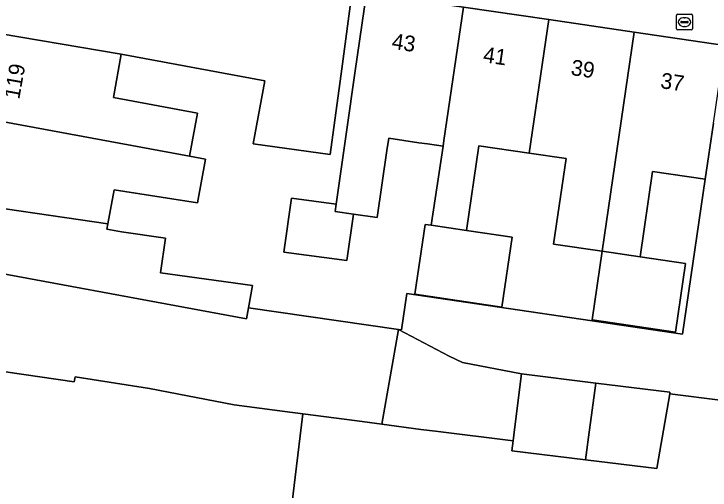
# Model space of a CAD drawing. Extents: x 161838 to 162344, y 381620 to 382160.
# Drawn here: x 161868.19 to 161912.46, y 381676.84 to 381707.09 of the extents above; entities that cross this region are included whole.
import ezdxf

# ---------------------------------------------------------------- set-up
doc = ezdxf.new("R2010")
doc.units = 0
for name, color, linetype in [('IMGEO_Brandkraan', 7, 'Continuous'), ('IMGEO_Erf', 7, 'Continuous'), ('IMGEO_Pand', 7, 'Continuous'), ('IMGEO_Pand_nummerreeks', 7, 'Continuous'), ('IMGEO_Voetpad_open', 7, 'Continuous')]:
    doc.layers.add(name, color=color, linetype=linetype)

msp = doc.modelspace()

# ---------------------------------------------------------------- linework, layer by layer
at = {"layer": 'IMGEO_Brandkraan'}
for p, q in [((161910.33, 381706.149), (161910.33, 381707.001)), ((161910.405, 381707.075), (161911.257, 381707.075)), ((161911.331, 381707.001), (161911.331, 381706.149)), ((161910.589, 381706.569), (161910.589, 381706.581)), ((161911.027, 381706.532), (161910.629, 381706.532)), ((161910.632, 381706.618), (161911.03, 381706.618)), ((161910.818, 381706.855), (161910.843, 381706.855)), ((161911.073, 381706.581), (161911.073, 381706.569)), ((161910.841, 381706.295), (161910.816, 381706.295)), ((161911.257, 381706.075), (161910.405, 381706.075))]:
    msp.add_line(p, q, dxfattribs=at)
for points in [[(161910.33, 381706.149), (161910.33, 381707.001)], [(161910.405, 381707.075), (161911.257, 381707.075)], [(161911.331, 381707.001), (161911.331, 381706.149)], [(161911.257, 381706.075), (161910.405, 381706.075)]]:
    msp.add_lwpolyline(points, dxfattribs=at)
for centre, radius, start, end in [((161910.407, 381706.999), 0.0765, 91.552, 178.448), ((161910.407, 381706.999), 0.0765, 91.552, 178.448), ((161911.255, 381706.999), 0.0765, 1.552, 88.448), ((161911.255, 381706.999), 0.0765, 1.552, 88.448), ((161910.629, 381706.578), 0.0403, 85.8775, 175.7526), ((161910.626, 381706.568), 0.0366, 178.938, 274.7102), ((161911.03, 381706.575), 0.043, 264.8664, 352.4533), ((161911.034, 381706.58), 0.0386, 1.7309, 96.639), ((161910.407, 381706.151), 0.0765, 181.552, 268.448), ((161910.407, 381706.151), 0.0765, 181.552, 268.448), ((161911.255, 381706.151), 0.0765, 271.552, 358.448), ((161911.255, 381706.151), 0.0765, 271.552, 358.448)]:
    msp.add_arc(centre, radius, start, end, dxfattribs=at)
for centre, major_axis, ratio, start_param, end_param in [((161910.817, 381706.575), (-0.387, 0.002), 0.722429, 4.712389, 7.853982), ((161910.842, 381706.575), (-0.39, 0.002), 0.717154, 1.570796, 4.712389)]:
    msp.add_ellipse(centre, major_axis=major_axis, ratio=ratio, start_param=start_param, end_param=end_param, dxfattribs=at)
at = {"layer": 'IMGEO_Erf'}
for points in [[(161889.701, 381708.562), (161889.03, 381703.608), (161888.293, 381698.163), (161883.394, 381698.839), (161884.134, 381702.846), (161875.017, 381704.529), (161874.51, 381701.783), (161879.861, 381700.795), (161879.355, 381698.049), (161880.378, 381697.86), (161879.868, 381695.095), (161874.552, 381695.908), (161874.156, 381693.76), (161874.094, 381693.426), (161875.023, 381693.255), (161877.82, 381692.85), (161877.499, 381690.634), (161883.357, 381689.827), (161883.096, 381688.415), (161892.652, 381687.039), (161892.835, 381687.013), (161893.168, 381689.321), (161910.712, 381686.751), (161912.155, 381696.597), (161908.799, 381697.088), (161908.004, 381691.658), (161910.894, 381691.235), (161910.255, 381686.874), (161904.953, 381687.65), (161905.591, 381692.011), (161902.497, 381692.464), (161903.295, 381697.911), (161900.96, 381698.253), (161897.758, 381698.721), (161896.969, 381693.332), (161899.874, 381692.914), (161899.219, 381688.469), (161893.688, 381689.284), (161894.341, 381693.717), (161894.712, 381693.663), (161895.475, 381698.683), (161894.489, 381698.831), (161893.938, 381698.913), (161892.025, 381699.201), (161891.911, 381698.416), (161891.294, 381694.159), (161889.782, 381694.378), (161889.356, 381691.434), (161885.349, 381691.956), (161885.845, 381695.38), (161888.672, 381695.011), (161889.338, 381699.605), (161889.894, 381703.481), (161890.618, 381708.428)], [(161913.27, 381682.538), (161909.889, 381682.955), (161909.172, 381678.821), (161909.064, 381678.197), (161904.526, 381678.757), (161899.854, 381679.334), (161899.931, 381679.961), (161894.991, 381680.572), (161894.053, 381680.695), (161891.585, 381681.02), (161890.01, 381681.227), (161886.558, 381681.681), (161886.077, 381677.646), (161885.826, 381675.533)]]:
    msp.add_lwpolyline(points, dxfattribs=at)
at = {"layer": 'IMGEO_Pand'}
for points in [[(161865.976, 381706.071), (161875.017, 381704.529), (161884.134, 381702.846), (161883.394, 381698.839), (161888.293, 381698.163), (161889.03, 381703.608), (161889.701, 381708.562), (161868.259, 381712.301), (161866.911, 381711.167)], [(161896.772, 381707.527), (161890.618, 381708.428), (161889.894, 381703.481), (161889.338, 381699.605), (161888.672, 381695.011), (161888.605, 381694.549), (161889.782, 381694.378), (161891.294, 381694.159), (161891.911, 381698.416), (161892.025, 381699.201), (161893.938, 381698.913), (161894.489, 381698.831), (161895.475, 381698.683), (161895.528, 381699.047)], [(161902.202, 381706.732), (161896.772, 381707.527), (161895.528, 381699.047), (161895.475, 381698.683), (161894.712, 381693.663), (161896.969, 381693.332), (161897.758, 381698.721), (161900.96, 381698.253)], [(161900.96, 381698.253), (161903.295, 381697.911), (161902.497, 381692.464), (161905.591, 381692.011), (161907.63, 381705.938), (161902.202, 381706.732)], [(161864.991, 381700.701), (161879.355, 381698.049), (161879.861, 381700.795), (161874.51, 381701.783), (161875.017, 381704.529), (161865.976, 381706.071)], [(161905.591, 381692.011), (161908.004, 381691.658), (161908.799, 381697.088), (161912.155, 381696.597), (161912.675, 381700.146), (161913.399, 381705.093), (161907.63, 381705.938)], [(161879.355, 381698.049), (161864.991, 381700.701), (161863.987, 381695.233), (161874.156, 381693.76), (161874.552, 381695.908), (161879.868, 381695.095), (161880.378, 381697.86)], [(161874.156, 381693.76), (161863.987, 381695.233), (161863.949, 381695.025), (161863.26, 381691.359), (161882.969, 381687.722), (161883.096, 381688.415), (161883.357, 381689.827), (161877.499, 381690.634), (161877.82, 381692.85), (161875.023, 381693.255), (161874.094, 381693.426)], [(161889.782, 381694.378), (161888.605, 381694.549), (161888.672, 381695.011), (161885.845, 381695.38), (161885.349, 381691.956), (161889.356, 381691.434)], [(161896.969, 381693.332), (161894.712, 381693.663), (161894.341, 381693.717), (161893.688, 381689.284), (161899.219, 381688.469), (161899.874, 381692.914)], [(161908.004, 381691.658), (161905.591, 381692.011), (161904.953, 381687.65), (161910.255, 381686.874), (161910.894, 381691.235)], [(161892.652, 381687.039), (161883.096, 381688.415), (161882.969, 381687.722), (161863.26, 381691.359), (161862.095, 381685.158), (161872.016, 381683.722), (161872.074, 381684.036), (161876.798, 381683.292), (161882.189, 381682.256), (161885.412, 381681.832), (161886.558, 381681.681), (161890.01, 381681.227), (161891.585, 381681.02)], [(161900.456, 381684.217), (161896.722, 381684.941), (161895.871, 381685.342), (161892.652, 381687.039), (161891.585, 381681.02), (161894.053, 381680.695), (161894.991, 381680.572), (161899.931, 381679.961), (161900.021, 381680.69)], [(161886.558, 381681.681), (161885.412, 381681.832), (161882.189, 381682.256), (161876.798, 381683.292), (161872.074, 381684.036), (161872.016, 381683.722), (161862.095, 381685.158), (161860.622, 381677.32), (161866.135, 381676.635), (161866.008, 381675.715), (161870.39, 381674.905), (161877.184, 381673.822), (161882.832, 381672.922), (161885.465, 381672.502), (161885.826, 381675.533), (161886.077, 381677.646)], [(161905.186, 381683.633), (161900.456, 381684.217), (161900.021, 381680.69), (161899.931, 381679.961), (161899.854, 381679.334), (161904.526, 381678.757), (161904.611, 381679.384), (161904.721, 381680.196)], [(161909.889, 381682.955), (161909.906, 381683.05), (161905.186, 381683.633), (161904.721, 381680.196), (161904.611, 381679.384), (161904.526, 381678.757), (161909.064, 381678.197), (161909.172, 381678.821)]]:
    msp.add_lwpolyline(points, close=True, dxfattribs=at)
at = {"layer": 'IMGEO_Voetpad_open'}
for points in [[(161867.479, 381715.184), (161866.911, 381711.167), (161868.259, 381712.301), (161889.701, 381708.562), (161890.618, 381708.428), (161896.772, 381707.527), (161902.202, 381706.732), (161907.63, 381705.938), (161913.399, 381705.093), (161916.016, 381704.682), (161918.308, 381704.376), (161918.428, 381705.281), (161922.044, 381704.799), (161922.127, 381705.725), (161922.319, 381707.479)], [(161912.675, 381700.146), (161912.155, 381696.597), (161910.712, 381686.751), (161893.168, 381689.321), (161892.835, 381687.013), (161892.652, 381687.039), (161895.871, 381685.342), (161896.722, 381684.941), (161900.456, 381684.217), (161905.186, 381683.633), (161909.906, 381683.05), (161909.889, 381682.955), (161913.27, 381682.538)]]:
    msp.add_lwpolyline(points, dxfattribs=at)

# ---------------------------------------------------------------- texts
at = {"layer": 'IMGEO_Pand_nummerreeks'}
for s, rotation, p in [('43', 351.6692, (161892.173, 381704.886)), ('41', 351.6692, (161897.98, 381704.035)), ('119', 79.8201, (161868.524, 381701.633)), ('39', 351.6714, (161903.563, 381703.218)), ('37', 351.6714, (161909.258, 381702.384))]:
    msp.add_text(s, height=1, rotation=rotation, dxfattribs=at).set_placement(p)

doc.saveas('drawing.dxf')
